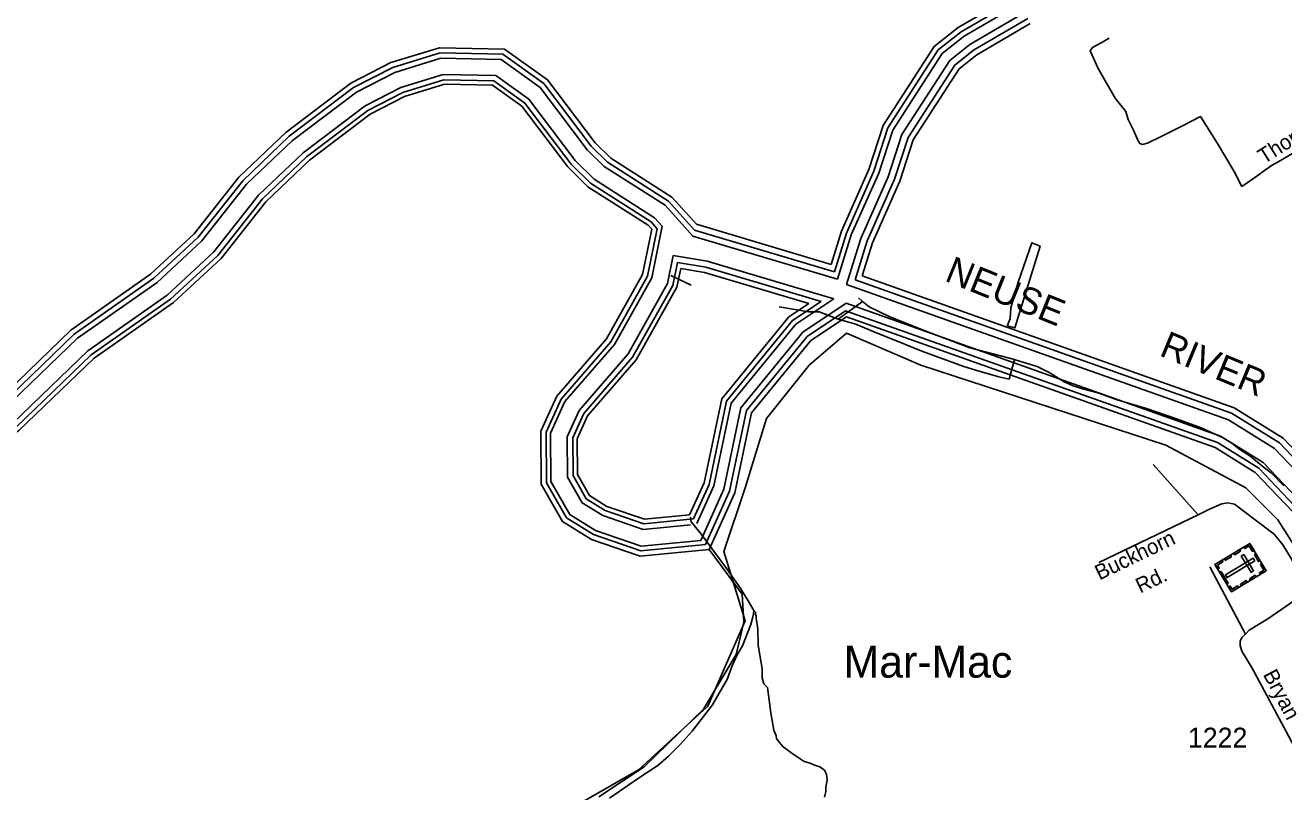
# Model space of a CAD drawing. Extents: x 2260773 to 2342389, y 552869 to 618546.
# Drawn here: x 2280360 to 2288230, y 582228 to 587022 of the extents above; entities that cross this region are included whole.
import ezdxf

# ---------------------------------------------------------------- set-up
doc = ezdxf.new("R2010")
doc.units = 0
for name, color, linetype in [('Exist Boundary Political Urban Extension UEB', 7, 'Continuous'), ('Exist Civil Demographics Community Label', 7, 'Continuous'), ('Exist Cultural Cemetery CELL', 7, 'Continuous'), ('Exist Hydrographic Buffer Line', 7, 'Continuous'), ('Exist Hydrographic Island Shore', 7, 'Continuous'), ('Exist Hydrographic Misc Water Feature', 7, 'Continuous'), ('Exist Hydrographic River Shore', 7, 'Continuous'), ('Exist Hydrographic River Shore Label', 7, 'Continuous'), ('Exist Road Non-System Type 51', 7, 'Continuous'), ('Exist Road Non-System Type 51 Label', 7, 'Continuous'), ('Exist Road Secondary Type 51 Attributed', 7, 'Continuous'), ('Exist Road Secondary Type 51 Label', 7, 'Continuous'), ('Exist Road Secondary Type 51 Number Label', 7, 'Continuous')]:
    doc.layers.add(name, color=color, linetype=linetype)

msp = doc.modelspace()

# ---------------------------------------------------------------- linework, layer by layer
at = {"layer": 'Exist Boundary Political Urban Extension UEB'}
msp.add_lwpolyline([(2288446.6, 583527.6), (2288192.7, 583929.5), (2287992.9, 584129.3), (2287493.3, 584395.7), (2285961.2, 584895.3), (2285494.9, 585095.1), (2285261.8, 584895.3), (2284995.3, 584562.2), (2284862.1, 584129.3), (2284728.9, 583729.7), (2284862.1, 583296.8), (2284629, 582764), (2284196, 582364.4), (2283496.6, 581964.8)], dxfattribs=at)
at = {"layer": 'Exist Cultural Cemetery CELL'}
for points in [[(2288017.7, 583780.9), (2288120.5, 583610.4), (2287902.4, 583479), (2287799.7, 583649.5)], [(2287980.6, 583758.6), (2287986.5, 583748.9), (2288014.1, 583765.5), (2288035, 583730.7), (2288044.5, 583736.5), (2288017.7, 583780.9)], [(2287859.5, 583685.6), (2287896.6, 583708), (2287902.5, 583698.2), (2287865.4, 583675.9)], [(2288048.9, 583672.4), (2288039.3, 583688.4), (2287865.6, 583583.7), (2287875.2, 583567.7)], [(2287917.1, 583720.3), (2287954.2, 583742.7), (2287960.1, 583732.9), (2287923, 583710.6)], [(2287980.5, 583710.8), (2287964.5, 583701.2), (2288025.3, 583600.4), (2288041.3, 583610)], [(2288055.9, 583717.5), (2288082.7, 583673.1), (2288072.9, 583667.2), (2288046.2, 583711.6)], [(2287816.8, 583621.2), (2287826.6, 583627.1), (2287815.2, 583645.9), (2287849.9, 583666.8), (2287844.1, 583676.3), (2287799.7, 583649.5)], [(2287839.1, 583606.2), (2287882.9, 583533.5), (2287873.2, 583527.6), (2287829.4, 583600.3)], [(2288083.4, 583588), (2288077.5, 583597.7), (2288105.1, 583614.3), (2288084.2, 583649.1), (2288093.7, 583654.8), (2288120.5, 583610.4)], [(2287958.4, 583526), (2287995.5, 583548.4), (2288001.4, 583538.6), (2287964.3, 583516.3)], [(2288014.9, 583560), (2288052, 583582.4), (2288057.9, 583572.6), (2288020.8, 583550.3)], [(2287885.3, 583507.3), (2287895.2, 583513.3), (2287906.5, 583494.4), (2287941.1, 583515.3), (2287946.9, 583505.8), (2287902.4, 583479)]]:
    msp.add_lwpolyline(points, close=True, dxfattribs=at)
at = {"layer": 'Exist Hydrographic Buffer Line'}
for points in [[(2285420.6, 585480), (2285494.8, 585721.9), (2285666.7, 586108.4), (2285754.9, 586379.6), (2286069.7, 586866.7), (2286212.5, 586980.2), (2286571.7, 587189.8)], [(2285440.3, 585433.6), (2285525.3, 585710.5), (2285697.1, 586096.8), (2285784.5, 586365.6), (2286094.1, 586844.6), (2286230.9, 586953.3), (2286585.5, 587160.3)], [(2285496.5, 585399.5), (2285585, 585688.1), (2285756.6, 586074), (2285842.5, 586338), (2286141.9, 586801.3), (2286266.9, 586900.6), (2286612.4, 587102.3)], [(2285549.7, 585430.1), (2285624.4, 585673.4), (2285795.8, 586058.9), (2285880.7, 586319.8), (2286173.4, 586772.8), (2286290.6, 586865.9), (2286630.2, 587064.1)], [(2277233.9, 583458.3), (2278124.1, 583609.5), (2278593.2, 583922), (2278982.1, 584137.8), (2279893.6, 584427.7), (2280196.5, 584637.8), (2280666.2, 585090.4), (2281163.8, 585438.9), (2281441, 585695.6), (2281719.9, 586049.4), (2282010.2, 586326.9), (2282413.7, 586631.3), (2282658.7, 586757.3), (2282954.3, 586848.6), (2283346.2, 586840.6), (2283603.5, 586656.5), (2283899.9, 586264.5), (2284000.9, 586165), (2284383.2, 585921.3), (2284546, 585739.9)], [(2277239.5, 583425.7), (2278136.6, 583578.1), (2278610.4, 583893.7), (2278995.3, 584107.2), (2279908.4, 584397.6), (2280217.6, 584612.1), (2280687.3, 585064.8), (2281184.7, 585413.1), (2281465.4, 585673), (2281744.5, 586027.1), (2282031.7, 586301.6), (2282431.3, 586603.1), (2282671.3, 586726.5), (2282959, 586815.3), (2283335.3, 586807.7), (2283580.1, 586632.5), (2283874.9, 586242.6), (2283980.2, 586139), (2284361.6, 585895.8), (2284535, 585702.7)], [(2277256.4, 583325.9), (2278174.8, 583481.9), (2278663.1, 583807.2), (2279035.6, 584013.8), (2279953.5, 584305.8), (2280282, 584533.6), (2280751.9, 584986.4), (2281248.4, 585334.1), (2281540, 585604.1), (2281819.6, 585958.9), (2282097.4, 586224.4), (2282485.3, 586517.1), (2282709.6, 586632.4), (2282973.2, 586713.8), (2283301.9, 586707.1), (2283508.6, 586559.2), (2283798.6, 586175.6), (2283916.8, 586059.3), (2284295.5, 585817.9), (2284343.6, 585764.3)], [(2277262, 583292.8), (2278187.5, 583450), (2278680.6, 583778.5), (2279048.9, 583982.9), (2279968.5, 584275.3), (2280303.3, 584507.6), (2280773.2, 584960.5), (2281269.5, 585308), (2281564.7, 585581.3), (2281844.5, 585936.3), (2282119.1, 586198.8), (2282503.2, 586488.6), (2282722.3, 586601.2), (2282978, 586680.2), (2283290.8, 586673.8), (2283485, 586534.9), (2283773.4, 586153.5), (2283895.8, 586033), (2284273.6, 585792), (2284312.4, 585748.8)], [(2284614.7, 583774.6), (2284208.7, 583735.7), (2283914.6, 583836.6), (2283745.6, 583941.6), (2283620.2, 584160.3), (2283617.6, 584476.5), (2283711.8, 584683.8), (2284022.1, 585041.2), (2284251.8, 585451.7), (2284312.4, 585748.8)], [(2284584.1, 583799.2), (2284212, 583763.6), (2283926.4, 583861.5), (2283766, 583961.2), (2283647.6, 584167.7), (2283645.1, 584470.6), (2283735.1, 584668.8), (2284044.7, 585025.4), (2284277.8, 585442), (2284343.6, 585764.3)], [(2285420.6, 585480), (2284546, 585739.9)], [(2285440.3, 585433.6), (2284535, 585702.7)], [(2284520.7, 583897.1), (2284224.4, 583868.7), (2283971.1, 583955.6), (2283842.8, 584035.3), (2283750.8, 584195.7), (2283748.8, 584448.6), (2283823.1, 584612.3), (2284129.8, 584965.6), (2284376, 585405.6), (2284412, 585582.1)], [(2285416.2, 585310), (2284625.1, 585545.1), (2284412, 585582.1)], [(2284539.3, 583933.9), (2284228.6, 583904.2), (2283986.2, 583987.3), (2283868.7, 584060.3), (2283785.7, 584205.1), (2283783.7, 584441.2), (2283852.8, 584593.3), (2284158.5, 584945.4), (2284409.1, 585393.3), (2284438.8, 585538.7)], [(2285336.4, 585293.9), (2284616.4, 585507.9), (2284438.8, 585538.7)], [(2289762.6, 582417.7), (2289359.4, 582893.2), (2288862, 583566.3), (2288566.9, 584027.3), (2288202.3, 584410.1), (2287904, 584595.5), (2285549.7, 585430.1)], [(2289717.4, 582399), (2289322.9, 582864.3), (2288823.6, 583539.9), (2288530.1, 583998.5), (2288172.7, 584373.6), (2287883.6, 584553.3), (2285496.5, 585399.5)], [(2284539.3, 583933.9), (2284635.9, 584150.2), (2284745.9, 584671.6), (2285158, 585174.6), (2285336.4, 585293.9)], [(2284560.5, 583905.6), (2284665.5, 584140.6), (2284774.6, 584657.8), (2285179, 585151.5), (2285416.2, 585310)], [(2284584.1, 583799.2), (2284727.6, 584120.5), (2284834.8, 584628.9), (2285223.1, 585102.9), (2285492.7, 585283.1)], [(2289711.2, 582276.3), (2289598, 582349.4), (2289598, 582368.1), (2289235.8, 582795.3), (2288732.1, 583476.9), (2288442.3, 583929.6), (2288102.1, 584286.8), (2287835.2, 584452.7), (2285492.7, 585283.1)], [(2284614.7, 583774.6), (2284763.9, 584108.7), (2284870.1, 584612), (2285248.9, 585074.4), (2285490.2, 585235.8)], [(2289678.8, 582243.1), (2289552.5, 582324.6), (2289552.5, 582351.4), (2289200.2, 582767.1), (2288694.6, 583451.1), (2288406.4, 583901.4), (2288073.1, 584251.3), (2287815.4, 584411.5), (2285490.2, 585235.8)]]:
    msp.add_lwpolyline(points, dxfattribs=at)
at = {"layer": 'Exist Hydrographic Island Shore'}
for points in [[(2284514.8, 583958.8), (2284231.8, 583931.7), (2283997.9, 584011.9), (2283888.8, 584079.7), (2283812.7, 584212.4), (2283810.8, 584435.4), (2283875.8, 584578.5), (2284180.8, 584929.7), (2284434.8, 585383.7), (2284458.8, 585501.3)], [(2285259.7, 585281.8), (2284608.7, 585475.3), (2284458.8, 585501.3)], [(2284514.8, 583958.8), (2284604.8, 584160.3), (2284715.7, 584686), (2285135.9, 585199), (2285259.7, 585281.8)]]:
    msp.add_lwpolyline(points, dxfattribs=at)
at = {"layer": 'Exist Hydrographic Misc Water Feature'}
for p, q in [((2284397.3, 585456.5), (2284523.6, 585395.7)), ((2285443.3, 585183), (2285596, 585293.8)), ((2285569.8, 585317.6), (2285596, 585293.8)), ((2286546.6, 584930.8), (2286513.6, 584808.8))]:
    msp.add_line(p, q, dxfattribs=at)
for points in [[(2286500.7, 585142.5), (2286549.1, 585128.7), (2286706, 585640), (2286653.9, 585661.6), (2286570, 585415.1), (2286523.7, 585254.6), (2286518.4, 585184.5), (2286500.7, 585142.5)], [(2285074.6, 585260.8), (2285258.4, 585229.5), (2285261.8, 585229)], [(2285596, 585293.8), (2285638.1, 585260.3), (2285766.6, 585197.5), (2286007.4, 585101.7), (2286267.8, 585004.4), (2286418.3, 584963.9), (2286546.6, 584930.8)], [(2285261.8, 585229), (2285302.6, 585229.3), (2285324.7, 585229.2), (2285443.3, 585183)], [(2285443.3, 585183), (2285553.2, 585151.4), (2285687.3, 585096.7), (2285817.9, 585044.2), (2285966.4, 584983.3), (2286223.3, 584889.9), (2286311.5, 584862.8), (2286447.8, 584822), (2286513.6, 584808.8)], [(2286546.6, 584930.8), (2286550.5, 584929), (2286687.3, 584886.5), (2286767.3, 584846.8), (2286855.9, 584791.7), (2286914.1, 584766.4), (2286972.1, 584747), (2287066.3, 584722), (2287188.7, 584679.2), (2287371.4, 584624.9), (2287565.6, 584558.7), (2287714.2, 584503.9), (2287846.5, 584443.4), (2287904.7, 584407.9), (2287955.2, 584368.7), (2288017.5, 584329.2), (2288100.3, 584260), (2288150.6, 584222.4), (2288230.9, 584141.4)], [(2284916.3, 583362.5), (2284881.8, 583422), (2284835.1, 583497.6), (2284748.3, 583623), (2284654.6, 583749.8), (2284588, 583837.3), (2284537.5, 583900.9), (2284525.2, 583916.5), (2284520.9, 583944.3)], [(2283947.8, 582196.1), (2284229.8, 582383.8), (2284600.7, 582743.6), (2284805.8, 583087.1), (2284853.7, 583289.5), (2284843.7, 583463.5), (2284637.9, 583743.1)], [(2284014.1, 582188.5), (2284194.3, 582312.2), (2284315.9, 582393.3), (2284383.1, 582450), (2284456.3, 582522.6), (2284529.6, 582607.3), (2284658.1, 582772.4), (2284706.9, 582858.7), (2284748.5, 582929.1), (2284779.5, 583011.6), (2284811.1, 583083.9), (2284844.3, 583140.1), (2284896.8, 583274.5), (2284908.7, 583314.5)], [(2284908.7, 583314.5), (2284914.6, 583340.4), (2284916.3, 583362.5)], [(2285359, 582195.2), (2285366.4, 582229.3), (2285366.4, 582257.3), (2285374.2, 582301.6), (2285369.7, 582337.6), (2285361.4, 582355.4), (2285357.3, 582363.3), (2285329, 582383), (2285301, 582392.5), (2285263.2, 582408.3), (2285231.2, 582418), (2285168.5, 582459.5), (2285100, 582508.7), (2285075.6, 582538.4), (2285057.6, 582560.1), (2285055.5, 582578.3), (2285041.6, 582614), (2285022.1, 582722), (2285000.8, 582879.7), (2284978.8, 582903.3), (2284968.6, 582941.3), (2284967.5, 582999.1), (2284955, 583069.1), (2284942.3, 583146.9), (2284941.1, 583246.8), (2284930.8, 583312.8), (2284930.4, 583330.7), (2284924.5, 583340.5), (2284928.4, 583348.5), (2284916.3, 583362.5)]]:
    msp.add_lwpolyline(points, dxfattribs=at)
at = {"layer": 'Exist Hydrographic River Shore'}
for points in [[(2285400.1, 585525.8), (2285463.8, 585733.5), (2285635.8, 586120.3), (2285724.8, 586394), (2286044.9, 586889.3), (2286193.8, 587007.6), (2286557.7, 587220)], [(2285594.1, 585454.3), (2285657.6, 585661), (2285828.9, 586046.2), (2285912.9, 586304.5), (2286199.9, 586748.7), (2286310.6, 586836.7), (2286645.2, 587031.9)], [(2277228.5, 583490.4), (2278111.9, 583640.4), (2278576.3, 583949.8), (2278969.2, 584167.8), (2279879.1, 584457.2), (2280175.9, 584663), (2280645.5, 585115.6), (2281143.4, 585464.3), (2281417.1, 585717.7), (2281695.8, 586071.4), (2281989.1, 586351.7), (2282396.3, 586658.9), (2282646.4, 586787.5), (2282949.7, 586881.2), (2283356.9, 586872.9), (2283626.4, 586680.1), (2283924.4, 586286), (2284021.3, 586190.6), (2284404.4, 585946.3), (2284556.9, 585776.5)], [(2277266.6, 583265.9), (2278197.7, 583424.1), (2278694.8, 583755.2), (2279059.8, 583957.7), (2279980.7, 584250.6), (2280320.7, 584486.4), (2280790.6, 584939.4), (2281286.7, 585286.7), (2281584.8, 585562.8), (2281864.7, 585917.9), (2282136.8, 586178), (2282517.8, 586465.4), (2282732.7, 586575.9), (2282981.8, 586652.8), (2283281.8, 586646.7), (2283465.7, 586515.1), (2283752.8, 586135.4), (2283878.7, 586011.5), (2284255.8, 585771.1), (2284277.8, 585746.5)], [(2284637.9, 583743.1), (2284204.7, 583701.7), (2283900.1, 583806.1), (2283720.8, 583917.6), (2283586.8, 584151.2), (2283584.1, 584483.6), (2283683.4, 584702), (2283994.6, 585060.6), (2284220.1, 585463.5), (2284277.8, 585746.5)], [(2285400.1, 585525.8), (2284556.9, 585776.5)], [(2289727.3, 582517.5), (2289388.9, 582916.6), (2288893, 583587.7), (2288596.6, 584050.7), (2288226.2, 584439.5), (2287920.4, 584629.6), (2285594.1, 585454.3)], [(2284637.9, 583743.1), (2284796.4, 584098.1), (2284901.6, 584596.9), (2285272, 585049), (2285495.3, 585198.3)], [(2289644.8, 582225), (2289518.9, 582306.3), (2289518.9, 582339.1), (2289173.8, 582746.2), (2288666.9, 583432), (2288379.8, 583880.6), (2288051.7, 584225), (2287800.7, 584381), (2285495.3, 585198.3)]]:
    msp.add_lwpolyline(points, dxfattribs=at)
at = {"layer": 'Exist Road Non-System Type 51'}
for p, q in [((2287695, 583960.6), (2287414.3, 584273.7)), ((2287074.2, 583660.8), (2287695, 583960.6)), ((2287768.7, 583634.9), (2287990.6, 583213.6))]:
    msp.add_line(p, q, dxfattribs=at)
for points in [[(2287968.7, 586013.5), (2287919.4, 586107.6), (2287815.4, 586281), (2287708.3, 586451.2), (2287591.8, 586391.3), (2287462.6, 586325.1), (2287377.6, 586284.1), (2287346.1, 586274.7), (2287330.4, 586281), (2287317.8, 586303), (2287289.4, 586366.1), (2287257.9, 586432.2), (2287242.2, 586482.7), (2287176, 586564.6), (2287068.9, 586750.6), (2287018.5, 586860.9), (2287034.3, 586882.9), (2287087.8, 586911.3), (2287138.2, 586939.7)], [(2287968.7, 586013.5), (2288033.9, 586058.6), (2288079, 586091.2), (2288109.1, 586113.8), (2288156.7, 586146.4), (2288199.9, 586170.1), (2288377.2, 586274.3), (2288610.3, 586422.2), (2288798.7, 586540.1), (2288845.5, 586565.2)], [(2287695, 583960.6), (2287764.7, 583995.1), (2287842, 584029.1), (2287877.5, 584034.8), (2287901.7, 584030.5), (2287921.6, 584026.3), (2288051.1, 583929.5), (2288170.6, 583839.8), (2288224.6, 583771.5), (2288275.8, 583686.1), (2288387.5, 583486.8)]]:
    msp.add_lwpolyline(points, dxfattribs=at)
at = {"layer": 'Exist Road Secondary Type 51 Attributed'}
msp.add_lwpolyline([(2288370.4, 582372.4), (2288033.3, 583001.5), (2287967.9, 583108.2), (2287957.9, 583142.4), (2287957.9, 583170.9), (2287969.3, 583195), (2287990.6, 583213.6), (2288013.4, 583237.7), (2288130.9, 583309), (2288387.5, 583486.8)], dxfattribs=at)

# ---------------------------------------------------------------- texts
at = {"layer": 'Exist Civil Demographics Community Label'}
msp.add_text('Mar-Mac', height=200, dxfattribs=at).set_placement((2285477.7, 582941.8))
at = {"layer": 'Exist Hydrographic River Shore Label'}
for s, rotation, p in [('NEUSE', 337.90994, (2286102.7, 585425.9)), ('RIVER', 337.36311, (2287445, 584958.5))]:
    msp.add_text(s, height=167.32, rotation=rotation, dxfattribs=at).set_placement(p)
at = {"layer": 'Exist Road Non-System Type 51 Label'}
for s, rotation, p in [('Thompson', 32.22534, (2288106.1, 586151.2)), ('Buckhorn', 25.77704, (2287077.6, 583548.8)), ('Rd.', 25.77704, (2287332.5, 583466.7))]:
    msp.add_text(s, height=95, rotation=rotation, dxfattribs=at).set_placement(p)
at = {"layer": 'Exist Road Secondary Type 51 Label'}
msp.add_text('Bryan', height=95, rotation=297.8105, dxfattribs=at).set_placement((2288097.9, 582961.9))
at = {"layer": 'Exist Road Secondary Type 51 Number Label'}
msp.add_text('1222', height=125, dxfattribs=at).set_placement((2287630.5, 582503.9))

doc.saveas('drawing.dxf')
